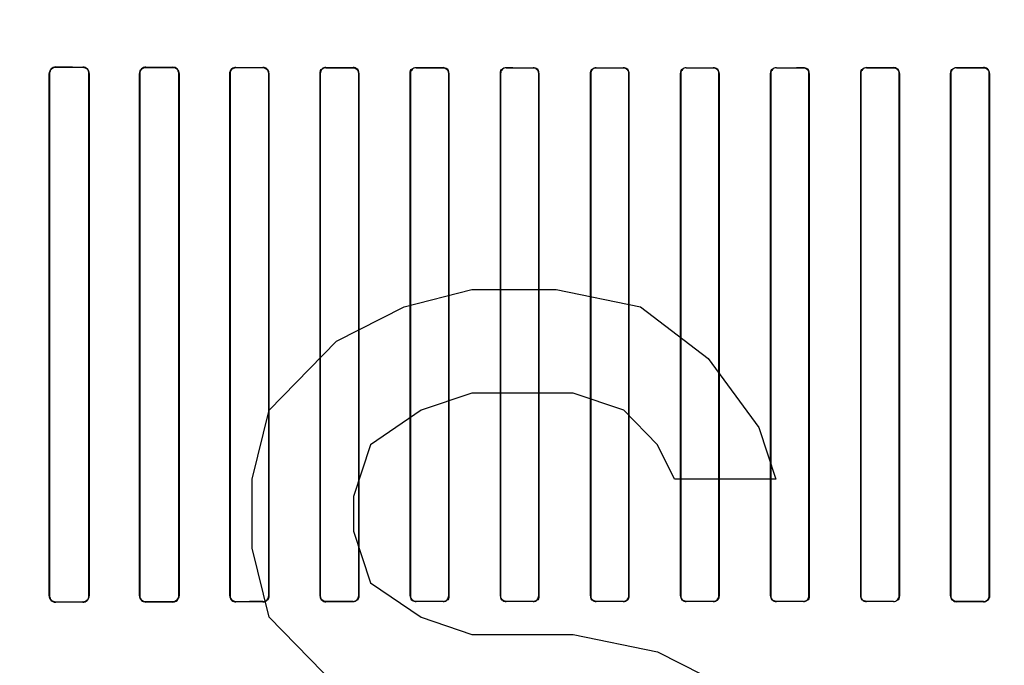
# Model space of a CAD drawing. Header units: millimetres. Extents: x 0 to 297, y 0 to 210.
# Tile 318 of 438: x 240.374 to 240.702, y 157.244 to 157.459. Entities that reach past the tile are written whole.
import ezdxf

# ---------------------------------------------------------------- set-up
doc = ezdxf.new("R2010")
doc.units = ezdxf.units.MM
doc.header["$LTSCALE"] = 16.335
doc.layers.get('0').update_dxf_attribs({"linetype": 'CONTINUOUS'})
for name, color, linetype in [('AXES_REF', 7, 'CONTINUOUS'), ('INTFCLR_1', 7, 'CONTINUOUS'), ('INTFCLR_72935', 7, 'CONTINUOUS')]:
    doc.layers.add(name, color=color, linetype=linetype)

msp = doc.modelspace()

# ---------------------------------------------------------------- linework, layer by layer
at = {"color": 7, "linetype": 'Continuous'}
for p, q in [((240.50229, 157.36323), (240.52479, 157.36898)), ((240.52479, 157.36898), (240.55291, 157.36898)), ((240.55291, 157.36898), (240.58104, 157.36323)), ((240.47979, 157.35174), (240.50229, 157.36323)), ((240.58104, 157.36323), (240.60354, 157.346)), ((240.45729, 157.32877), (240.47979, 157.35174)), ((240.60354, 157.346), (240.62041, 157.32302)), ((240.52479, 157.33451), (240.50791, 157.32877)), ((240.55854, 157.33451), (240.52479, 157.33451)), ((240.57541, 157.32877), (240.55854, 157.33451)), ((240.45166, 157.30579), (240.45729, 157.32877)), ((240.50791, 157.32877), (240.49104, 157.31728)), ((240.58666, 157.31728), (240.57541, 157.32877)), ((240.62041, 157.32302), (240.62604, 157.30579)), ((240.49104, 157.31728), (240.48541, 157.30004)), ((240.59229, 157.30579), (240.58666, 157.31728)), ((240.45166, 157.28281), (240.45166, 157.30579)), ((240.62604, 157.30579), (240.59229, 157.30579)), ((240.48541, 157.30004), (240.48541, 157.28855)), ((240.48541, 157.28855), (240.49104, 157.27132)), ((240.45729, 157.25983), (240.45166, 157.28281)), ((240.49104, 157.27132), (240.50791, 157.25983)), ((240.47979, 157.23685), (240.45729, 157.25983)), ((240.50791, 157.25983), (240.52479, 157.25408)), ((240.52479, 157.25408), (240.55854, 157.25408)), ((240.55854, 157.25408), (240.58666, 157.24834)), ((240.58666, 157.24834), (240.60916, 157.23685))]:
    msp.add_line(p, q, dxfattribs=at)
for radius in [5.8175, 5.817, 5.77975]:
    msp.add_circle((241.49791, 154.83398), radius, dxfattribs=at)
msp.add_arc((241.49791, 154.83398), 5.76, 278.277129, 261.722871, dxfattribs=at)
at = {"layer": 'AXES_REF', "color": 9, "linetype": 'Continuous'}
msp.add_circle((241.49791, 154.83398), 3.55715, dxfattribs=at)
at = {"layer": 'AXES_REF', "color": 7, "linetype": 'Continuous'}
msp.add_arc((241.49791, 154.83398), 5.892, 113.082666, 66.917334, dxfattribs=at)
at = {"layer": 'AXES_REF', "color": 9, "linetype": 'Continuous'}
msp.add_arc((241.49791, 154.83398), 5.30671, 94.41181, 85.58819, dxfattribs=at)
at = {"layer": 'INTFCLR_1', "color": 9, "linetype": 'Continuous'}
for p, q in [((240.38624, 157.44305), (240.38624, 157.44313)), ((240.39524, 157.4431), (240.39524, 157.44303)), ((240.41624, 157.44298), (240.41624, 157.44305)), ((240.42524, 157.44303), (240.42524, 157.44296)), ((240.44624, 157.44292), (240.44624, 157.44299)), ((240.45524, 157.44298), (240.45524, 157.44291)), ((240.47624, 157.44288), (240.47624, 157.44295)), ((240.48524, 157.44294), (240.48524, 157.44287)), ((240.50624, 157.44285), (240.50624, 157.44291)), ((240.51524, 157.44291), (240.51524, 157.44284)), ((240.53624, 157.44283), (240.53624, 157.44289)), ((240.54524, 157.44289), (240.54524, 157.44282)), ((240.56624, 157.44282), (240.56624, 157.44288)), ((240.57524, 157.44288), (240.57524, 157.44282)), ((240.59624, 157.44282), (240.59624, 157.44288)), ((240.60524, 157.44288), (240.60524, 157.44282)), ((240.62624, 157.44282), (240.62624, 157.44289)), ((240.63524, 157.44289), (240.63524, 157.44283)), ((240.65624, 157.44284), (240.65624, 157.44291)), ((240.66524, 157.44291), (240.66524, 157.44285)), ((240.68624, 157.44287), (240.68624, 157.44294)), ((240.69524, 157.44295), (240.69524, 157.44288)), ((240.38408, 157.44097), (240.38416, 157.44097)), ((240.39729, 157.44097), (240.39737, 157.44097)), ((240.41416, 157.44097), (240.41423, 157.44097)), ((240.42723, 157.44097), (240.4273, 157.44097)), ((240.44422, 157.44097), (240.44429, 157.44097)), ((240.45718, 157.44097), (240.45725, 157.44097)), ((240.47426, 157.44097), (240.47433, 157.44097)), ((240.48714, 157.44097), (240.48721, 157.44097)), ((240.5043, 157.44097), (240.50436, 157.44097)), ((240.51711, 157.44097), (240.51718, 157.44097)), ((240.53432, 157.44097), (240.53438, 157.44097)), ((240.5471, 157.44097), (240.54716, 157.44097)), ((240.56433, 157.44097), (240.5644, 157.44097)), ((240.57709, 157.44097), (240.57715, 157.44097)), ((240.59434, 157.44097), (240.5944, 157.44097)), ((240.60709, 157.44097), (240.60715, 157.44097)), ((240.62433, 157.44097), (240.62439, 157.44097)), ((240.6371, 157.44097), (240.63717, 157.44097)), ((240.65431, 157.44097), (240.65437, 157.44097)), ((240.66712, 157.44097), (240.66719, 157.44097)), ((240.68428, 157.44097), (240.68435, 157.44097)), ((240.69716, 157.44097), (240.69722, 157.44097)), ((240.38416, 157.26697), (240.38408, 157.26697)), ((240.38624, 157.26481), (240.38624, 157.26489)), ((240.39524, 157.26491), (240.39524, 157.26484)), ((240.39737, 157.26697), (240.39729, 157.26697)), ((240.41423, 157.26697), (240.41416, 157.26697)), ((240.41624, 157.26489), (240.41624, 157.26496)), ((240.42524, 157.26498), (240.42524, 157.26491)), ((240.4273, 157.26697), (240.42723, 157.26697)), ((240.44429, 157.26697), (240.44422, 157.26697)), ((240.44624, 157.26495), (240.44624, 157.26502)), ((240.45524, 157.26503), (240.45524, 157.26496)), ((240.45725, 157.26697), (240.45718, 157.26697)), ((240.47433, 157.26697), (240.47426, 157.26697)), ((240.47624, 157.26499), (240.47624, 157.26506)), ((240.48524, 157.26507), (240.48524, 157.265)), ((240.48721, 157.26697), (240.48714, 157.26697)), ((240.50436, 157.26697), (240.5043, 157.26697)), ((240.50624, 157.26503), (240.50624, 157.26509)), ((240.51524, 157.2651), (240.51524, 157.26503)), ((240.51718, 157.26697), (240.51711, 157.26697)), ((240.53438, 157.26697), (240.53432, 157.26697)), ((240.53624, 157.26505), (240.53624, 157.26511)), ((240.54524, 157.26512), (240.54524, 157.26505)), ((240.54716, 157.26697), (240.5471, 157.26697)), ((240.5644, 157.26697), (240.56433, 157.26697)), ((240.56624, 157.26506), (240.56624, 157.26512)), ((240.57524, 157.26512), (240.57524, 157.26506)), ((240.57715, 157.26697), (240.57709, 157.26697)), ((240.5944, 157.26697), (240.59434, 157.26697)), ((240.59624, 157.26506), (240.59624, 157.26512)), ((240.60524, 157.26512), (240.60524, 157.26506)), ((240.60715, 157.26697), (240.60709, 157.26697)), ((240.62439, 157.26697), (240.62433, 157.26697)), ((240.62624, 157.26505), (240.62624, 157.26512)), ((240.63524, 157.26511), (240.63524, 157.26505)), ((240.63717, 157.26697), (240.6371, 157.26697)), ((240.65437, 157.26697), (240.65431, 157.26697)), ((240.65624, 157.26503), (240.65624, 157.2651)), ((240.66524, 157.26509), (240.66524, 157.26503)), ((240.66719, 157.26697), (240.66712, 157.26697)), ((240.68435, 157.26697), (240.68428, 157.26697)), ((240.68624, 157.265), (240.68624, 157.26507)), ((240.69524, 157.26506), (240.69524, 157.26499)), ((240.69722, 157.26697), (240.69716, 157.26697))]:
    msp.add_line(p, q, dxfattribs=at)
at = {"layer": 'INTFCLR_1', "color": 6, "linetype": 'Continuous'}
for p, q in [((240.38408, 157.44097), (240.38408, 157.26697)), ((240.38416, 157.44097), (240.38416, 157.26697)), ((240.39729, 157.26697), (240.39729, 157.44097)), ((240.39737, 157.26697), (240.39737, 157.44097)), ((240.41416, 157.44097), (240.41416, 157.26697)), ((240.41423, 157.44097), (240.41423, 157.26697)), ((240.42723, 157.26697), (240.42723, 157.44097)), ((240.4273, 157.26697), (240.4273, 157.44097)), ((240.44422, 157.44097), (240.44422, 157.26697)), ((240.44429, 157.44097), (240.44429, 157.26697)), ((240.45718, 157.26697), (240.45718, 157.44097)), ((240.45725, 157.26697), (240.45725, 157.44097)), ((240.47426, 157.44097), (240.47426, 157.26697)), ((240.47433, 157.44097), (240.47433, 157.26697)), ((240.48714, 157.26697), (240.48714, 157.44097)), ((240.48721, 157.26697), (240.48721, 157.44097)), ((240.5043, 157.44097), (240.5043, 157.26697)), ((240.50436, 157.44097), (240.50436, 157.26697)), ((240.51711, 157.26697), (240.51711, 157.44097)), ((240.51718, 157.26697), (240.51718, 157.44097)), ((240.53432, 157.44097), (240.53432, 157.26697)), ((240.53438, 157.44097), (240.53438, 157.26697)), ((240.5471, 157.26697), (240.5471, 157.44097)), ((240.54716, 157.26697), (240.54716, 157.44097)), ((240.56433, 157.44097), (240.56433, 157.26697)), ((240.5644, 157.44097), (240.5644, 157.26697)), ((240.57709, 157.26697), (240.57709, 157.44097)), ((240.57715, 157.26697), (240.57715, 157.44097)), ((240.59434, 157.44097), (240.59434, 157.26697)), ((240.5944, 157.44097), (240.5944, 157.26697)), ((240.60709, 157.26697), (240.60709, 157.44097)), ((240.60715, 157.26697), (240.60715, 157.44097)), ((240.62433, 157.44097), (240.62433, 157.26697)), ((240.62439, 157.44097), (240.62439, 157.26697)), ((240.6371, 157.26697), (240.6371, 157.44097)), ((240.63717, 157.26697), (240.63717, 157.44097)), ((240.65431, 157.44097), (240.65431, 157.26697)), ((240.65437, 157.44097), (240.65437, 157.26697)), ((240.66712, 157.26697), (240.66712, 157.44097)), ((240.66719, 157.26697), (240.66719, 157.44097)), ((240.68428, 157.44097), (240.68428, 157.26697)), ((240.68435, 157.44097), (240.68435, 157.26697)), ((240.69716, 157.26697), (240.69716, 157.44097)), ((240.69722, 157.26697), (240.69722, 157.44097))]:
    msp.add_line(p, q, dxfattribs=at)
for centre, major_axis, start_param, end_param in [((240.58574, 157.44397), (0.31293, 0), -2.262072, -2.225293), ((240.58574, 157.44397), (0.33093, 0), -2.217858, -2.184193), ((240.58574, 157.44397), (0.31293, 0), -2.143198, -2.109347), ((240.58574, 157.44397), (0.33093, 0), -2.10853, -2.077154), ((240.58574, 157.44397), (0.31293, 0), -2.032847, -2.000965), ((240.58574, 157.44397), (0.33093, 0), -2.005937, -1.976148), ((240.58574, 157.44397), (0.31293, 0), -1.928279, -1.897747), ((240.58574, 157.44397), (0.33093, 0), -1.908037, -1.879358), ((240.58574, 157.44397), (0.31293, 0), -1.827661, -1.798036), ((240.58574, 157.44397), (0.33093, 0), -1.8134, -1.785477), ((240.58574, 157.44397), (0.31293, 0), -1.729645, -1.700582), ((240.58574, 157.44397), (0.33093, 0), -1.720938, -1.693486), ((240.58574, 157.44397), (0.31293, 0), -1.633151, -1.604356), ((240.58574, 157.44397), (0.33093, 0), -1.629755, -1.60253), ((240.58574, 157.44397), (0.31293, 0), -1.537236, -1.508442), ((240.58574, 157.44397), (0.33093, 0), -1.539062, -1.511838), ((240.58574, 157.44397), (0.31293, 0), -1.441011, -1.411947), ((240.58574, 157.44397), (0.33093, 0), -1.448107, -1.420655), ((240.58574, 157.44397), (0.31293, 0), -1.343557, -1.313932), ((240.58574, 157.44397), (0.33093, 0), -1.356116, -1.328192), ((240.58574, 157.44397), (0.31293, 0), -1.243846, -1.213314), ((240.58574, 157.44397), (0.33093, 0), -1.262235, -1.233556), ((240.58574, 157.26397), (0.33093, 0), 2.184193, 2.217858), ((240.58574, 157.26397), (0.31293, 0), 2.225293, 2.262072), ((240.58574, 157.26397), (0.33093, 0), 2.077154, 2.10853), ((240.58574, 157.26397), (0.31293, 0), 2.109347, 2.143198), ((240.58574, 157.26397), (0.33093, 0), 1.976148, 2.005937), ((240.58574, 157.26397), (0.31293, 0), 2.000965, 2.032847), ((240.58574, 157.26397), (0.33093, 0), 1.879358, 1.908037), ((240.58574, 157.26397), (0.31293, 0), 1.897747, 1.928279), ((240.58574, 157.26397), (0.33093, 0), 1.785477, 1.8134), ((240.58574, 157.26397), (0.31293, 0), 1.798036, 1.827661), ((240.58574, 157.26397), (0.33093, 0), 1.693486, 1.720938), ((240.58574, 157.26397), (0.31293, 0), 1.700582, 1.729645), ((240.58574, 157.26397), (0.33093, 0), 1.60253, 1.629755), ((240.58574, 157.26397), (0.31293, 0), 1.604356, 1.633151), ((240.58574, 157.26397), (0.33093, 0), 1.511838, 1.539062), ((240.58574, 157.26397), (0.31293, 0), 1.508442, 1.537236), ((240.58574, 157.26397), (0.33093, 0), 1.420655, 1.448107), ((240.58574, 157.26397), (0.31293, 0), 1.411947, 1.441011), ((240.58574, 157.26397), (0.33093, 0), 1.328192, 1.356116), ((240.58574, 157.26397), (0.31293, 0), 1.313932, 1.343557), ((240.58574, 157.26397), (0.33093, 0), 1.233556, 1.262235), ((240.58574, 157.26397), (0.31293, 0), 1.213314, 1.243846)]:
    msp.add_ellipse(centre, major_axis=major_axis, ratio=0.003491, start_param=start_param, end_param=end_param, dxfattribs=at)
for points, knots in [([(240.38624, 157.44313), (240.3857, 157.44313), (240.38455, 157.44268), (240.38408, 157.44153), (240.38408, 157.44097)], [0, 0, 0, 0, 0.492785, 1, 1, 1, 1]), ([(240.38624, 157.44305), (240.38573, 157.44305), (240.38462, 157.44262), (240.38416, 157.44151), (240.38416, 157.44097)], [0, 0, 0, 0, 0.486809, 1, 1, 1, 1]), ([(240.39737, 157.44097), (240.39737, 157.44142), (240.39702, 157.44253), (240.39588, 157.4431), (240.39524, 157.4431)], [0, 0, 0, 0, 0.412853, 1, 1, 1, 1]), ([(240.39729, 157.44097), (240.39729, 157.44151), (240.39683, 157.44261), (240.39575, 157.44302), (240.39524, 157.44303)], [0, 0, 0, 0, 0.518695, 1, 1, 1, 1]), ([(240.41624, 157.44305), (240.41573, 157.44305), (240.41463, 157.44264), (240.41416, 157.44152), (240.41416, 157.44097)], [0, 0, 0, 0, 0.477914, 1, 1, 1, 1]), ([(240.41624, 157.44298), (240.41576, 157.44298), (240.41469, 157.44258), (240.41423, 157.44151), (240.41423, 157.44097)], [0, 0, 0, 0, 0.47417, 1, 1, 1, 1]), ([(240.4273, 157.44097), (240.4273, 157.44152), (240.42683, 157.44262), (240.42574, 157.44303), (240.42524, 157.44303)], [0, 0, 0, 0, 0.527315, 1, 1, 1, 1]), ([(240.42723, 157.44097), (240.42723, 157.44151), (240.42677, 157.44257), (240.42572, 157.44296), (240.42524, 157.44296)], [0, 0, 0, 0, 0.53053, 1, 1, 1, 1]), ([(240.44624, 157.44299), (240.44576, 157.44299), (240.44469, 157.4426), (240.44422, 157.44152), (240.44422, 157.44097)], [0, 0, 0, 0, 0.467061, 1, 1, 1, 1]), ([(240.44624, 157.44292), (240.44573, 157.44292), (240.44468, 157.44249), (240.44429, 157.44145), (240.44429, 157.44097)], [0, 0, 0, 0, 0.51824, 1, 1, 1, 1]), ([(240.45725, 157.44097), (240.45725, 157.44152), (240.45677, 157.44259), (240.45572, 157.44298), (240.45524, 157.44298)], [0, 0, 0, 0, 0.537376, 1, 1, 1, 1]), ([(240.45718, 157.44097), (240.45718, 157.4415), (240.45672, 157.44254), (240.4557, 157.44291), (240.45524, 157.44291)], [0, 0, 0, 0, 0.539273, 1, 1, 1, 1]), ([(240.47624, 157.44295), (240.47578, 157.44295), (240.47474, 157.44257), (240.47426, 157.44152), (240.47426, 157.44097)], [0, 0, 0, 0, 0.459212, 1, 1, 1, 1]), ([(240.47624, 157.44288), (240.47574, 157.44288), (240.47473, 157.44246), (240.47433, 157.44145), (240.47433, 157.44097)], [0, 0, 0, 0, 0.511255, 1, 1, 1, 1]), ([(240.48721, 157.44097), (240.48721, 157.44152), (240.48673, 157.44257), (240.4857, 157.44293), (240.48524, 157.44294)], [0, 0, 0, 0, 0.544567, 1, 1, 1, 1]), ([(240.50624, 157.44285), (240.50576, 157.44285), (240.50476, 157.44244), (240.50436, 157.44144), (240.50436, 157.44097)], [0, 0, 0, 0, 0.506253, 1, 1, 1, 1]), ([(240.51718, 157.44097), (240.51718, 157.44146), (240.51677, 157.44249), (240.51574, 157.44291), (240.51524, 157.44291)], [0, 0, 0, 0, 0.496562, 1, 1, 1, 1]), ([(240.53624, 157.44283), (240.53577, 157.44283), (240.53478, 157.44243), (240.53438, 157.44144), (240.53438, 157.44097)], [0, 0, 0, 0, 0.502969, 1, 1, 1, 1]), ([(240.54716, 157.44097), (240.54716, 157.44146), (240.54675, 157.44248), (240.54573, 157.44289), (240.54524, 157.44289)], [0, 0, 0, 0, 0.499537, 1, 1, 1, 1]), ([(240.56433, 157.44097), (240.56433, 157.44142), (240.56469, 157.44243), (240.56572, 157.44288), (240.56624, 157.44288)], [0, 0, 0, 0, 0.459316, 1, 1, 1, 1]), ([(240.56624, 157.44282), (240.56577, 157.44282), (240.56479, 157.44242), (240.5644, 157.44144), (240.5644, 157.44097)], [0, 0, 0, 0, 0.501232, 1, 1, 1, 1]), ([(240.57715, 157.44097), (240.57715, 157.44146), (240.57674, 157.44247), (240.57573, 157.44288), (240.57524, 157.44288)], [0, 0, 0, 0, 0.500819, 1, 1, 1, 1]), ([(240.59624, 157.44282), (240.59577, 157.44282), (240.59479, 157.44242), (240.5944, 157.44144), (240.5944, 157.44097)], [0, 0, 0, 0, 0.500961, 1, 1, 1, 1]), ([(240.60715, 157.44097), (240.60715, 157.44146), (240.60675, 157.44247), (240.60573, 157.44288), (240.60524, 157.44288)], [0, 0, 0, 0, 0.500481, 1, 1, 1, 1]), ([(240.62624, 157.44282), (240.62577, 157.44282), (240.62478, 157.44243), (240.62439, 157.44144), (240.62439, 157.44097)], [0, 0, 0, 0, 0.502137, 1, 1, 1, 1]), ([(240.63717, 157.44097), (240.63717, 157.44146), (240.63676, 157.44248), (240.63574, 157.44289), (240.63524, 157.44289)], [0, 0, 0, 0, 0.498499, 1, 1, 1, 1]), ([(240.65624, 157.44284), (240.65576, 157.44284), (240.65477, 157.44244), (240.65437, 157.44144), (240.65437, 157.44097)], [0, 0, 0, 0, 0.504817, 1, 1, 1, 1]), ([(240.66719, 157.44097), (240.66719, 157.44151), (240.66672, 157.44255), (240.66569, 157.44291), (240.66524, 157.44291)], [0, 0, 0, 0, 0.547671, 1, 1, 1, 1]), ([(240.68428, 157.44097), (240.68428, 157.44152), (240.68476, 157.44257), (240.68579, 157.44293), (240.68624, 157.44294)], [0, 0, 0, 0, 0.551181, 1, 1, 1, 1]), ([(240.68624, 157.44287), (240.68575, 157.44287), (240.68474, 157.44245), (240.68435, 157.44145), (240.68435, 157.44097)], [0, 0, 0, 0, 0.509133, 1, 1, 1, 1]), ([(240.69722, 157.44097), (240.69722, 157.44152), (240.69675, 157.44257), (240.69571, 157.44295), (240.69524, 157.44295)], [0, 0, 0, 0, 0.541843, 1, 1, 1, 1]), ([(240.38408, 157.26697), (240.38408, 157.26652), (240.38442, 157.2654), (240.38559, 157.26481), (240.38624, 157.26481)], [0, 0, 0, 0, 0.405294, 1, 1, 1, 1]), ([(240.38416, 157.26697), (240.38416, 157.26643), (240.38462, 157.26532), (240.38573, 157.26489), (240.38624, 157.26489)], [0, 0, 0, 0, 0.512318, 1, 1, 1, 1]), ([(240.39524, 157.26491), (240.39575, 157.26492), (240.39683, 157.26533), (240.39729, 157.26643), (240.39729, 157.26697)], [0, 0, 0, 0, 0.481492, 1, 1, 1, 1]), ([(240.39524, 157.26484), (240.39577, 157.26484), (240.3969, 157.26528), (240.39737, 157.26641), (240.39737, 157.26697)], [0, 0, 0, 0, 0.486437, 1, 1, 1, 1]), ([(240.41416, 157.26697), (240.41416, 157.26641), (240.41463, 157.2653), (240.41573, 157.26489), (240.41624, 157.26489)], [0, 0, 0, 0, 0.521857, 1, 1, 1, 1]), ([(240.41423, 157.26697), (240.41423, 157.26643), (240.41469, 157.26536), (240.41576, 157.26496), (240.41624, 157.26496)], [0, 0, 0, 0, 0.525899, 1, 1, 1, 1]), ([(240.42524, 157.26498), (240.42577, 157.26498), (240.42683, 157.26543), (240.42723, 157.26649), (240.42723, 157.26697)], [0, 0, 0, 0, 0.523665, 1, 1, 1, 1]), ([(240.42524, 157.26491), (240.42574, 157.26491), (240.42683, 157.26532), (240.4273, 157.26642), (240.4273, 157.26697)], [0, 0, 0, 0, 0.473342, 1, 1, 1, 1]), ([(240.44422, 157.26697), (240.44422, 157.26642), (240.44469, 157.26534), (240.44576, 157.26495), (240.44624, 157.26495)], [0, 0, 0, 0, 0.533482, 1, 1, 1, 1]), ([(240.44429, 157.26697), (240.44429, 157.26644), (240.44475, 157.26539), (240.44578, 157.26502), (240.44624, 157.26502)], [0, 0, 0, 0, 0.535916, 1, 1, 1, 1]), ([(240.45524, 157.26503), (240.45575, 157.26503), (240.45678, 157.26546), (240.45718, 157.26649), (240.45718, 157.26697)], [0, 0, 0, 0, 0.515305, 1, 1, 1, 1]), ([(240.45524, 157.26496), (240.45572, 157.26496), (240.45678, 157.26535), (240.45725, 157.26642), (240.45725, 157.26697)], [0, 0, 0, 0, 0.463766, 1, 1, 1, 1]), ([(240.47426, 157.26697), (240.47426, 157.26642), (240.47474, 157.26536), (240.47578, 157.26499), (240.47624, 157.26499)], [0, 0, 0, 0, 0.541842, 1, 1, 1, 1]), ([(240.48524, 157.26507), (240.48574, 157.26507), (240.48675, 157.26549), (240.48714, 157.26649), (240.48714, 157.26697)], [0, 0, 0, 0, 0.509133, 1, 1, 1, 1]), ([(240.48721, 157.26697), (240.48721, 157.26642), (240.48673, 157.26537), (240.48569, 157.265), (240.48524, 157.265)], [0, 0, 0, 0, 0.55118, 1, 1, 1, 1]), ([(240.5043, 157.26697), (240.5043, 157.26643), (240.50477, 157.26539), (240.50579, 157.26503), (240.50624, 157.26503)], [0, 0, 0, 0, 0.547671, 1, 1, 1, 1]), ([(240.51524, 157.2651), (240.51572, 157.2651), (240.51672, 157.2655), (240.51711, 157.2665), (240.51711, 157.26697)], [0, 0, 0, 0, 0.504817, 1, 1, 1, 1]), ([(240.53432, 157.26697), (240.53432, 157.26648), (240.53473, 157.26546), (240.53575, 157.26505), (240.53624, 157.26505)], [0, 0, 0, 0, 0.498498, 1, 1, 1, 1]), ([(240.54524, 157.26512), (240.54572, 157.26512), (240.5467, 157.26551), (240.5471, 157.2665), (240.5471, 157.26697)], [0, 0, 0, 0, 0.502135, 1, 1, 1, 1]), ([(240.56433, 157.26697), (240.56433, 157.26648), (240.56474, 157.26547), (240.56576, 157.26506), (240.56624, 157.26506)], [0, 0, 0, 0, 0.500481, 1, 1, 1, 1]), ([(240.57524, 157.26512), (240.57571, 157.26512), (240.5767, 157.26552), (240.57709, 157.2665), (240.57709, 157.26697)], [0, 0, 0, 0, 0.50096, 1, 1, 1, 1]), ([(240.59434, 157.26697), (240.59434, 157.26648), (240.59474, 157.26547), (240.59576, 157.26506), (240.59624, 157.26506)], [0, 0, 0, 0, 0.500819, 1, 1, 1, 1]), ([(240.60524, 157.26512), (240.60572, 157.26512), (240.6067, 157.26552), (240.60709, 157.2665), (240.60709, 157.26697)], [0, 0, 0, 0, 0.501233, 1, 1, 1, 1]), ([(240.60715, 157.26697), (240.60715, 157.26652), (240.60679, 157.26551), (240.60577, 157.26506), (240.60524, 157.26506)], [0, 0, 0, 0, 0.459315, 1, 1, 1, 1]), ([(240.62433, 157.26697), (240.62433, 157.26648), (240.62474, 157.26546), (240.62575, 157.26505), (240.62624, 157.26505)], [0, 0, 0, 0, 0.499539, 1, 1, 1, 1]), ([(240.63524, 157.26511), (240.63572, 157.26511), (240.63671, 157.26551), (240.6371, 157.2665), (240.6371, 157.26697)], [0, 0, 0, 0, 0.502967, 1, 1, 1, 1]), ([(240.65431, 157.26697), (240.65431, 157.26648), (240.65472, 157.26545), (240.65575, 157.26503), (240.65624, 157.26503)], [0, 0, 0, 0, 0.496563, 1, 1, 1, 1]), ([(240.66524, 157.26509), (240.66573, 157.26509), (240.66673, 157.2655), (240.66712, 157.2665), (240.66712, 157.26697)], [0, 0, 0, 0, 0.506253, 1, 1, 1, 1]), ([(240.68428, 157.26697), (240.68428, 157.26642), (240.68475, 157.26537), (240.68579, 157.265), (240.68624, 157.265)], [0, 0, 0, 0, 0.544567, 1, 1, 1, 1]), ([(240.69524, 157.26506), (240.69574, 157.26506), (240.69676, 157.26548), (240.69716, 157.26649), (240.69716, 157.26697)], [0, 0, 0, 0, 0.511255, 1, 1, 1, 1]), ([(240.69524, 157.26499), (240.69571, 157.26499), (240.69675, 157.26537), (240.69722, 157.26642), (240.69722, 157.26697)], [0, 0, 0, 0, 0.459211, 1, 1, 1, 1])]:
    msp.add_open_spline(points, degree=3, knots=knots, dxfattribs=at)
for points in [[(240.48714, 157.44097), (240.48714, 157.4415), (240.487, 157.44242), (240.48646, 157.44242)], [(240.5043, 157.44097), (240.5043, 157.44152), (240.50445, 157.44247), (240.505, 157.44247)], [(240.51711, 157.44097), (240.51711, 157.4415), (240.51697, 157.44241), (240.51644, 157.44241)], [(240.53432, 157.44097), (240.53432, 157.44152), (240.53448, 157.44246), (240.53503, 157.44246)], [(240.5471, 157.44097), (240.5471, 157.4415), (240.54694, 157.44241), (240.54641, 157.44241)], [(240.57709, 157.44097), (240.57709, 157.4415), (240.57694, 157.4424), (240.57641, 157.4424)], [(240.59434, 157.44097), (240.59434, 157.44151), (240.59449, 157.44245), (240.59503, 157.44245)], [(240.60709, 157.44097), (240.60709, 157.4415), (240.60693, 157.44241), (240.6064, 157.44241)], [(240.62433, 157.44097), (240.62433, 157.44152), (240.62448, 157.44245), (240.62503, 157.44246)], [(240.6371, 157.44097), (240.6371, 157.4415), (240.63695, 157.44241), (240.63642, 157.44241)], [(240.65431, 157.44097), (240.65431, 157.44152), (240.65446, 157.44246), (240.65501, 157.44246)], [(240.66712, 157.44097), (240.66712, 157.4415), (240.66698, 157.44242), (240.66644, 157.44242)], [(240.69716, 157.44097), (240.69716, 157.4415), (240.69702, 157.44241), (240.69649, 157.44241)], [(240.47433, 157.26697), (240.47433, 157.26644), (240.47446, 157.26552), (240.47499, 157.26553)], [(240.50436, 157.26697), (240.50436, 157.26644), (240.50451, 157.26552), (240.50504, 157.26552)], [(240.51718, 157.26697), (240.51718, 157.26642), (240.51703, 157.26548), (240.51648, 157.26548)], [(240.53438, 157.26697), (240.53438, 157.26644), (240.53454, 157.26553), (240.53507, 157.26553)], [(240.54716, 157.26697), (240.54716, 157.26642), (240.547, 157.26548), (240.54645, 157.26548)], [(240.5644, 157.26697), (240.5644, 157.26644), (240.56455, 157.26553), (240.56508, 157.26553)], [(240.57715, 157.26697), (240.57715, 157.26643), (240.577, 157.26549), (240.57645, 157.26549)], [(240.5944, 157.26697), (240.5944, 157.26644), (240.59455, 157.26554), (240.59507, 157.26554)], [(240.62439, 157.26697), (240.62439, 157.26644), (240.62454, 157.26553), (240.62507, 157.26553)], [(240.63717, 157.26697), (240.63717, 157.26642), (240.63701, 157.26548), (240.63646, 157.26548)], [(240.65437, 157.26697), (240.65437, 157.26644), (240.65452, 157.26553), (240.65505, 157.26553)], [(240.66719, 157.26697), (240.66719, 157.26642), (240.66704, 157.26547), (240.66649, 157.26547)], [(240.68435, 157.26697), (240.68435, 157.26644), (240.68449, 157.26552), (240.68502, 157.26552)]]:
    msp.add_open_spline(points, degree=3, dxfattribs=at)
at = {"layer": 'INTFCLR_72935', "color": 9, "linetype": 'Continuous'}
for p, q in [((240.38624, 157.44313), (240.38624, 157.44305)), ((240.39524, 157.44303), (240.39524, 157.4431)), ((240.41624, 157.44305), (240.41624, 157.44298)), ((240.42524, 157.44296), (240.42524, 157.44303)), ((240.44624, 157.44299), (240.44624, 157.44292)), ((240.45524, 157.44291), (240.45524, 157.44298)), ((240.47624, 157.44295), (240.47624, 157.44288)), ((240.48524, 157.44287), (240.48524, 157.44294)), ((240.50624, 157.44291), (240.50624, 157.44285)), ((240.51524, 157.44284), (240.51524, 157.44291)), ((240.53624, 157.44289), (240.53624, 157.44283)), ((240.54524, 157.44282), (240.54524, 157.44289)), ((240.56624, 157.44288), (240.56624, 157.44282)), ((240.57524, 157.44282), (240.57524, 157.44288)), ((240.59624, 157.44288), (240.59624, 157.44282)), ((240.60524, 157.44282), (240.60524, 157.44288)), ((240.62624, 157.44289), (240.62624, 157.44282)), ((240.63524, 157.44283), (240.63524, 157.44289)), ((240.65624, 157.44291), (240.65624, 157.44284)), ((240.66524, 157.44285), (240.66524, 157.44291)), ((240.68624, 157.44294), (240.68624, 157.44287)), ((240.69524, 157.44288), (240.69524, 157.44295)), ((240.38416, 157.44097), (240.38408, 157.44097)), ((240.39737, 157.44097), (240.39729, 157.44097)), ((240.41423, 157.44097), (240.41416, 157.44097)), ((240.4273, 157.44097), (240.42723, 157.44097)), ((240.44429, 157.44097), (240.44422, 157.44097)), ((240.45725, 157.44097), (240.45718, 157.44097)), ((240.47433, 157.44097), (240.47426, 157.44097)), ((240.48721, 157.44097), (240.48714, 157.44097)), ((240.50436, 157.44097), (240.5043, 157.44097)), ((240.51718, 157.44097), (240.51711, 157.44097)), ((240.53438, 157.44097), (240.53432, 157.44097)), ((240.54716, 157.44097), (240.5471, 157.44097)), ((240.5644, 157.44097), (240.56433, 157.44097)), ((240.57715, 157.44097), (240.57709, 157.44097)), ((240.5944, 157.44097), (240.59434, 157.44097)), ((240.60715, 157.44097), (240.60709, 157.44097)), ((240.62439, 157.44097), (240.62433, 157.44097)), ((240.63717, 157.44097), (240.6371, 157.44097)), ((240.65437, 157.44097), (240.65431, 157.44097)), ((240.66719, 157.44097), (240.66712, 157.44097)), ((240.68435, 157.44097), (240.68428, 157.44097)), ((240.69722, 157.44097), (240.69716, 157.44097)), ((240.38408, 157.26697), (240.38416, 157.26697)), ((240.38624, 157.26489), (240.38624, 157.26481)), ((240.39524, 157.26484), (240.39524, 157.26491)), ((240.39729, 157.26697), (240.39737, 157.26697)), ((240.41416, 157.26697), (240.41423, 157.26697)), ((240.41624, 157.26496), (240.41624, 157.26489)), ((240.42524, 157.26491), (240.42524, 157.26498)), ((240.42723, 157.26697), (240.4273, 157.26697)), ((240.44422, 157.26697), (240.44429, 157.26697)), ((240.44624, 157.26502), (240.44624, 157.26495)), ((240.45524, 157.26496), (240.45524, 157.26503)), ((240.45718, 157.26697), (240.45725, 157.26697)), ((240.47426, 157.26697), (240.47433, 157.26697)), ((240.47624, 157.26506), (240.47624, 157.26499)), ((240.48524, 157.265), (240.48524, 157.26507)), ((240.48714, 157.26697), (240.48721, 157.26697)), ((240.5043, 157.26697), (240.50436, 157.26697)), ((240.50624, 157.26509), (240.50624, 157.26503)), ((240.51524, 157.26503), (240.51524, 157.2651)), ((240.51711, 157.26697), (240.51718, 157.26697)), ((240.53432, 157.26697), (240.53438, 157.26697)), ((240.53624, 157.26511), (240.53624, 157.26505)), ((240.54524, 157.26505), (240.54524, 157.26512)), ((240.5471, 157.26697), (240.54716, 157.26697)), ((240.56433, 157.26697), (240.5644, 157.26697)), ((240.56624, 157.26512), (240.56624, 157.26506)), ((240.57524, 157.26506), (240.57524, 157.26512)), ((240.57709, 157.26697), (240.57715, 157.26697)), ((240.59434, 157.26697), (240.5944, 157.26697)), ((240.59624, 157.26512), (240.59624, 157.26506)), ((240.60524, 157.26506), (240.60524, 157.26512)), ((240.60709, 157.26697), (240.60715, 157.26697)), ((240.62433, 157.26697), (240.62439, 157.26697)), ((240.62624, 157.26512), (240.62624, 157.26505)), ((240.63524, 157.26505), (240.63524, 157.26511)), ((240.6371, 157.26697), (240.63717, 157.26697)), ((240.65431, 157.26697), (240.65437, 157.26697)), ((240.65624, 157.2651), (240.65624, 157.26503)), ((240.66524, 157.26503), (240.66524, 157.26509)), ((240.66712, 157.26697), (240.66719, 157.26697)), ((240.68428, 157.26697), (240.68435, 157.26697)), ((240.68624, 157.26507), (240.68624, 157.265)), ((240.69524, 157.26499), (240.69524, 157.26506)), ((240.69716, 157.26697), (240.69722, 157.26697))]:
    msp.add_line(p, q, dxfattribs=at)
at = {"layer": 'INTFCLR_72935', "color": 6, "linetype": 'Continuous'}
for p, q in [((240.38408, 157.26697), (240.38408, 157.44097)), ((240.38416, 157.26697), (240.38416, 157.44097)), ((240.39729, 157.44097), (240.39729, 157.26697)), ((240.39737, 157.44097), (240.39737, 157.26697)), ((240.41416, 157.26697), (240.41416, 157.44097)), ((240.41423, 157.26697), (240.41423, 157.44097)), ((240.42723, 157.44097), (240.42723, 157.26697)), ((240.4273, 157.44097), (240.4273, 157.26697)), ((240.44422, 157.26697), (240.44422, 157.44097)), ((240.44429, 157.26697), (240.44429, 157.44097)), ((240.45718, 157.44097), (240.45718, 157.26697)), ((240.45725, 157.44097), (240.45725, 157.26697)), ((240.47426, 157.26697), (240.47426, 157.44097)), ((240.47433, 157.26697), (240.47433, 157.44097)), ((240.48714, 157.44097), (240.48714, 157.26697)), ((240.48721, 157.44097), (240.48721, 157.26697)), ((240.5043, 157.26697), (240.5043, 157.44097)), ((240.50436, 157.26697), (240.50436, 157.44097)), ((240.51711, 157.44097), (240.51711, 157.26697)), ((240.51718, 157.44097), (240.51718, 157.26697)), ((240.53432, 157.26697), (240.53432, 157.44097)), ((240.53438, 157.26697), (240.53438, 157.44097)), ((240.5471, 157.44097), (240.5471, 157.26697)), ((240.54716, 157.44097), (240.54716, 157.26697)), ((240.56433, 157.26697), (240.56433, 157.44097)), ((240.5644, 157.26697), (240.5644, 157.44097)), ((240.57709, 157.44097), (240.57709, 157.26697)), ((240.57715, 157.44097), (240.57715, 157.26697)), ((240.59434, 157.26697), (240.59434, 157.44097)), ((240.5944, 157.26697), (240.5944, 157.44097)), ((240.60709, 157.44097), (240.60709, 157.26697)), ((240.60715, 157.44097), (240.60715, 157.26697)), ((240.62433, 157.26697), (240.62433, 157.44097)), ((240.62439, 157.26697), (240.62439, 157.44097)), ((240.6371, 157.44097), (240.6371, 157.26697)), ((240.63717, 157.44097), (240.63717, 157.26697)), ((240.65431, 157.26697), (240.65431, 157.44097)), ((240.65437, 157.26697), (240.65437, 157.44097)), ((240.66712, 157.44097), (240.66712, 157.26697)), ((240.66719, 157.44097), (240.66719, 157.26697)), ((240.68428, 157.26697), (240.68428, 157.44097)), ((240.68435, 157.26697), (240.68435, 157.44097)), ((240.69716, 157.44097), (240.69716, 157.26697)), ((240.69722, 157.44097), (240.69722, 157.26697))]:
    msp.add_line(p, q, dxfattribs=at)
for centre, major_axis, start_param, end_param in [((240.58574, 157.44397), (0.31293, 0), -2.262072, -2.225293), ((240.58574, 157.44397), (0.33093, 0), -2.217858, -2.184193), ((240.58574, 157.44397), (0.31293, 0), -2.143198, -2.109347), ((240.58574, 157.44397), (0.33093, 0), -2.10853, -2.077154), ((240.58574, 157.44397), (0.31293, 0), -2.032847, -2.000965), ((240.58574, 157.44397), (0.33093, 0), -2.005937, -1.976148), ((240.58574, 157.44397), (0.31293, 0), -1.928279, -1.897747), ((240.58574, 157.44397), (0.33093, 0), -1.908037, -1.879358), ((240.58574, 157.44397), (0.31293, 0), -1.827661, -1.798036), ((240.58574, 157.44397), (0.33093, 0), -1.8134, -1.785477), ((240.58574, 157.44397), (0.31293, 0), -1.729645, -1.700582), ((240.58574, 157.44397), (0.33093, 0), -1.720938, -1.693486), ((240.58574, 157.44397), (0.31293, 0), -1.633151, -1.604356), ((240.58574, 157.44397), (0.33093, 0), -1.629755, -1.60253), ((240.58574, 157.44397), (0.31293, 0), -1.537236, -1.508442), ((240.58574, 157.44397), (0.33093, 0), -1.539062, -1.511838), ((240.58574, 157.44397), (0.31293, 0), -1.441011, -1.411947), ((240.58574, 157.44397), (0.33093, 0), -1.448107, -1.420655), ((240.58574, 157.44397), (0.31293, 0), -1.343557, -1.313932), ((240.58574, 157.44397), (0.33093, 0), -1.356116, -1.328192), ((240.58574, 157.44397), (0.31293, 0), -1.243846, -1.213314), ((240.58574, 157.44397), (0.33093, 0), -1.262235, -1.233556), ((240.58574, 157.26397), (0.33093, 0), 2.184193, 2.217858), ((240.58574, 157.26397), (0.31293, 0), 2.225293, 2.262072), ((240.58574, 157.26397), (0.33093, 0), 2.077154, 2.10853), ((240.58574, 157.26397), (0.31293, 0), 2.109347, 2.143198), ((240.58574, 157.26397), (0.33093, 0), 1.976148, 2.005937), ((240.58574, 157.26397), (0.31293, 0), 2.000965, 2.032847), ((240.58574, 157.26397), (0.33093, 0), 1.879358, 1.908037), ((240.58574, 157.26397), (0.31293, 0), 1.897747, 1.928279), ((240.58574, 157.26397), (0.33093, 0), 1.785477, 1.8134), ((240.58574, 157.26397), (0.31293, 0), 1.798036, 1.827661), ((240.58574, 157.26397), (0.33093, 0), 1.693486, 1.720938), ((240.58574, 157.26397), (0.31293, 0), 1.700582, 1.729645), ((240.58574, 157.26397), (0.33093, 0), 1.60253, 1.629755), ((240.58574, 157.26397), (0.31293, 0), 1.604356, 1.633151), ((240.58574, 157.26397), (0.33093, 0), 1.511838, 1.539062), ((240.58574, 157.26397), (0.31293, 0), 1.508442, 1.537236), ((240.58574, 157.26397), (0.33093, 0), 1.420655, 1.448107), ((240.58574, 157.26397), (0.31293, 0), 1.411947, 1.441011), ((240.58574, 157.26397), (0.33093, 0), 1.328192, 1.356116), ((240.58574, 157.26397), (0.31293, 0), 1.313932, 1.343557), ((240.58574, 157.26397), (0.33093, 0), 1.233556, 1.262235), ((240.58574, 157.26397), (0.31293, 0), 1.213314, 1.243846)]:
    msp.add_ellipse(centre, major_axis=major_axis, ratio=0.003491, start_param=start_param, end_param=end_param, dxfattribs=at)
for points, knots in [([(240.38624, 157.44313), (240.38569, 157.44313), (240.38454, 157.44267), (240.38408, 157.44152), (240.38408, 157.44097)], [0, 0, 0, 0, 0.499305, 1, 1, 1, 1]), ([(240.38416, 157.44097), (240.38416, 157.44152), (240.38463, 157.44263), (240.38573, 157.44305), (240.38624, 157.44305)], [0, 0, 0, 0, 0.51765, 1, 1, 1, 1]), ([(240.39737, 157.44097), (240.39737, 157.44153), (240.3969, 157.44267), (240.39577, 157.4431), (240.39524, 157.4431)], [0, 0, 0, 0, 0.516983, 1, 1, 1, 1]), ([(240.39524, 157.44303), (240.39576, 157.44302), (240.39684, 157.4426), (240.39729, 157.44151), (240.39729, 157.44097)], [0, 0, 0, 0, 0.488803, 1, 1, 1, 1]), ([(240.41624, 157.44305), (240.41573, 157.44305), (240.41462, 157.44263), (240.41416, 157.44152), (240.41416, 157.44097)], [0, 0, 0, 0, 0.486225, 1, 1, 1, 1]), ([(240.41423, 157.44097), (240.41423, 157.44152), (240.4147, 157.44259), (240.41576, 157.44298), (240.41624, 157.44298)], [0, 0, 0, 0, 0.532615, 1, 1, 1, 1]), ([(240.4273, 157.44097), (240.4273, 157.44153), (240.42682, 157.44263), (240.42574, 157.44303), (240.42524, 157.44303)], [0, 0, 0, 0, 0.531503, 1, 1, 1, 1]), ([(240.42524, 157.44296), (240.42578, 157.44296), (240.42684, 157.4425), (240.42723, 157.44145), (240.42723, 157.44097)], [0, 0, 0, 0, 0.529302, 1, 1, 1, 1]), ([(240.44422, 157.44097), (240.44422, 157.44152), (240.44469, 157.4426), (240.44576, 157.44299), (240.44624, 157.44299)], [0, 0, 0, 0, 0.533482, 1, 1, 1, 1]), ([(240.44429, 157.44097), (240.44429, 157.44151), (240.44476, 157.44256), (240.44579, 157.44292), (240.44624, 157.44292)], [0, 0, 0, 0, 0.543266, 1, 1, 1, 1]), ([(240.45725, 157.44097), (240.45725, 157.44152), (240.45677, 157.4426), (240.45571, 157.44298), (240.45524, 157.44298)], [0, 0, 0, 0, 0.542611, 1, 1, 1, 1]), ([(240.45524, 157.44291), (240.45576, 157.44291), (240.45679, 157.44247), (240.45718, 157.44144), (240.45718, 157.44097)], [0, 0, 0, 0, 0.520593, 1, 1, 1, 1]), ([(240.47426, 157.44097), (240.47426, 157.44152), (240.47474, 157.44257), (240.47578, 157.44295), (240.47624, 157.44295)], [0, 0, 0, 0, 0.541843, 1, 1, 1, 1]), ([(240.48524, 157.44287), (240.48574, 157.44287), (240.48675, 157.44245), (240.48714, 157.44144), (240.48714, 157.44097)], [0, 0, 0, 0, 0.512924, 1, 1, 1, 1]), ([(240.51524, 157.44284), (240.51573, 157.44284), (240.51672, 157.44243), (240.51711, 157.44144), (240.51711, 157.44097)], [0, 0, 0, 0, 0.508383, 1, 1, 1, 1]), ([(240.53624, 157.44289), (240.53574, 157.44289), (240.53472, 157.44247), (240.53432, 157.44145), (240.53432, 157.44097)], [0, 0, 0, 0, 0.509349, 1, 1, 1, 1]), ([(240.54524, 157.44282), (240.54573, 157.44282), (240.54671, 157.44242), (240.5471, 157.44143), (240.5471, 157.44097)], [0, 0, 0, 0, 0.510179, 1, 1, 1, 1]), ([(240.56624, 157.44288), (240.56574, 157.44288), (240.56473, 157.44246), (240.56433, 157.44145), (240.56433, 157.44097)], [0, 0, 0, 0, 0.511746, 1, 1, 1, 1]), ([(240.57524, 157.44282), (240.57572, 157.44282), (240.5767, 157.44241), (240.57709, 157.44143), (240.57709, 157.44097)], [0, 0, 0, 0, 0.506381, 1, 1, 1, 1]), ([(240.59624, 157.44288), (240.59575, 157.44288), (240.59474, 157.44246), (240.59434, 157.44145), (240.59434, 157.44097)], [0, 0, 0, 0, 0.506297, 1, 1, 1, 1]), ([(240.60524, 157.44282), (240.60573, 157.44282), (240.60671, 157.44241), (240.60709, 157.44143), (240.60709, 157.44097)], [0, 0, 0, 0, 0.511587, 1, 1, 1, 1]), ([(240.62624, 157.44289), (240.62574, 157.44289), (240.62472, 157.44247), (240.62433, 157.44145), (240.62433, 157.44097)], [0, 0, 0, 0, 0.510275, 1, 1, 1, 1]), ([(240.63524, 157.44283), (240.63573, 157.44283), (240.63672, 157.44242), (240.6371, 157.44144), (240.6371, 157.44097)], [0, 0, 0, 0, 0.509046, 1, 1, 1, 1]), ([(240.65624, 157.44291), (240.65574, 157.44291), (240.65471, 157.44248), (240.65431, 157.44145), (240.65431, 157.44097)], [0, 0, 0, 0, 0.508852, 1, 1, 1, 1]), ([(240.66524, 157.44285), (240.66573, 157.44285), (240.66674, 157.44243), (240.66712, 157.44144), (240.66712, 157.44097)], [0, 0, 0, 0, 0.512263, 1, 1, 1, 1]), ([(240.68428, 157.44097), (240.68428, 157.44152), (240.68475, 157.44257), (240.68579, 157.44293), (240.68624, 157.44294)], [0, 0, 0, 0, 0.544567, 1, 1, 1, 1]), ([(240.69722, 157.44097), (240.69722, 157.44152), (240.69674, 157.44258), (240.6957, 157.44295), (240.69524, 157.44295)], [0, 0, 0, 0, 0.549585, 1, 1, 1, 1]), ([(240.69524, 157.44288), (240.69575, 157.44288), (240.69677, 157.44245), (240.69716, 157.44144), (240.69716, 157.44097)], [0, 0, 0, 0, 0.516943, 1, 1, 1, 1]), ([(240.38408, 157.26697), (240.38408, 157.26641), (240.38455, 157.26525), (240.3857, 157.26481), (240.38624, 157.26481)], [0, 0, 0, 0, 0.510846, 1, 1, 1, 1]), ([(240.38624, 157.26489), (240.38572, 157.26489), (240.38461, 157.26533), (240.38416, 157.26643), (240.38416, 157.26697)], [0, 0, 0, 0, 0.494361, 1, 1, 1, 1]), ([(240.39729, 157.26697), (240.39729, 157.26642), (240.39683, 157.26533), (240.39574, 157.26492), (240.39524, 157.26491)], [0, 0, 0, 0, 0.522602, 1, 1, 1, 1]), ([(240.39524, 157.26484), (240.39578, 157.26484), (240.39691, 157.26529), (240.39737, 157.26642), (240.39737, 157.26697)], [0, 0, 0, 0, 0.493578, 1, 1, 1, 1]), ([(240.41416, 157.26697), (240.41416, 157.26641), (240.41464, 157.26529), (240.41574, 157.26489), (240.41624, 157.26489)], [0, 0, 0, 0, 0.528383, 1, 1, 1, 1]), ([(240.41624, 157.26496), (240.41576, 157.26496), (240.41469, 157.26536), (240.41423, 157.26643), (240.41423, 157.26697)], [0, 0, 0, 0, 0.47417, 1, 1, 1, 1]), ([(240.42723, 157.26697), (240.42723, 157.26643), (240.42676, 157.26537), (240.42571, 157.26498), (240.42524, 157.26498)], [0, 0, 0, 0, 0.535113, 1, 1, 1, 1]), ([(240.42524, 157.26491), (240.42575, 157.26491), (240.42684, 157.26532), (240.4273, 157.26642), (240.4273, 157.26697)], [0, 0, 0, 0, 0.479796, 1, 1, 1, 1]), ([(240.44422, 157.26697), (240.44422, 157.26641), (240.4447, 157.26533), (240.44577, 157.26495), (240.44624, 157.26495)], [0, 0, 0, 0, 0.540749, 1, 1, 1, 1]), ([(240.44624, 157.26502), (240.44572, 157.26502), (240.44468, 157.26546), (240.44429, 157.2665), (240.44429, 157.26697)], [0, 0, 0, 0, 0.524781, 1, 1, 1, 1]), ([(240.45725, 157.26697), (240.45725, 157.26642), (240.45677, 157.26535), (240.45572, 157.26496), (240.45524, 157.26496)], [0, 0, 0, 0, 0.537377, 1, 1, 1, 1]), ([(240.47426, 157.26697), (240.47426, 157.26642), (240.47475, 157.26536), (240.47579, 157.26499), (240.47624, 157.26499)], [0, 0, 0, 0, 0.549585, 1, 1, 1, 1]), ([(240.47624, 157.26506), (240.47574, 157.26506), (240.47472, 157.26549), (240.47433, 157.2665), (240.47433, 157.26697)], [0, 0, 0, 0, 0.516943, 1, 1, 1, 1]), ([(240.48721, 157.26697), (240.48721, 157.26642), (240.48673, 157.26537), (240.4857, 157.265), (240.48524, 157.265)], [0, 0, 0, 0, 0.544567, 1, 1, 1, 1]), ([(240.50624, 157.26509), (240.50575, 157.26509), (240.50475, 157.2655), (240.50436, 157.2665), (240.50436, 157.26697)], [0, 0, 0, 0, 0.512262, 1, 1, 1, 1]), ([(240.51524, 157.26503), (240.51575, 157.26503), (240.51678, 157.26546), (240.51718, 157.26648), (240.51718, 157.26697)], [0, 0, 0, 0, 0.508852, 1, 1, 1, 1]), ([(240.53624, 157.26511), (240.53576, 157.26511), (240.53477, 157.26552), (240.53438, 157.2665), (240.53438, 157.26697)], [0, 0, 0, 0, 0.509046, 1, 1, 1, 1]), ([(240.54524, 157.26505), (240.54574, 157.26505), (240.54676, 157.26547), (240.54716, 157.26649), (240.54716, 157.26697)], [0, 0, 0, 0, 0.510275, 1, 1, 1, 1]), ([(240.56624, 157.26512), (240.56576, 157.26512), (240.56478, 157.26553), (240.5644, 157.26651), (240.5644, 157.26697)], [0, 0, 0, 0, 0.511586, 1, 1, 1, 1]), ([(240.57524, 157.26506), (240.57574, 157.26506), (240.57675, 157.26548), (240.57715, 157.26649), (240.57715, 157.26697)], [0, 0, 0, 0, 0.506297, 1, 1, 1, 1]), ([(240.59624, 157.26512), (240.59577, 157.26512), (240.59478, 157.26553), (240.5944, 157.2665), (240.5944, 157.26697)], [0, 0, 0, 0, 0.506381, 1, 1, 1, 1]), ([(240.60524, 157.26506), (240.60574, 157.26506), (240.60676, 157.26548), (240.60715, 157.26649), (240.60715, 157.26697)], [0, 0, 0, 0, 0.511746, 1, 1, 1, 1]), ([(240.62624, 157.26512), (240.62576, 157.26512), (240.62477, 157.26552), (240.62439, 157.26651), (240.62439, 157.26697)], [0, 0, 0, 0, 0.510179, 1, 1, 1, 1]), ([(240.63524, 157.26505), (240.63574, 157.26505), (240.63677, 157.26547), (240.63717, 157.26649), (240.63717, 157.26697)], [0, 0, 0, 0, 0.509349, 1, 1, 1, 1]), ([(240.65624, 157.2651), (240.65576, 157.2651), (240.65476, 157.26551), (240.65437, 157.2665), (240.65437, 157.26697)], [0, 0, 0, 0, 0.508383, 1, 1, 1, 1]), ([(240.68624, 157.26507), (240.68575, 157.26507), (240.68474, 157.26549), (240.68435, 157.2665), (240.68435, 157.26697)], [0, 0, 0, 0, 0.512923, 1, 1, 1, 1]), ([(240.69722, 157.26697), (240.69722, 157.26642), (240.69675, 157.26536), (240.69571, 157.26499), (240.69524, 157.26499)], [0, 0, 0, 0, 0.541842, 1, 1, 1, 1])]:
    msp.add_open_spline(points, degree=3, knots=knots, dxfattribs=at)
for points in [[(240.47433, 157.44097), (240.47433, 157.44151), (240.47447, 157.44243), (240.47501, 157.44243)], [(240.48721, 157.44097), (240.48721, 157.44152), (240.48706, 157.44247), (240.48651, 157.44247)], [(240.5043, 157.44097), (240.5043, 157.44151), (240.50444, 157.44245), (240.50498, 157.44245)], [(240.50436, 157.44097), (240.50436, 157.4415), (240.50451, 157.44242), (240.50504, 157.44242)], [(240.51718, 157.44097), (240.51718, 157.44152), (240.51703, 157.44246), (240.51648, 157.44246)], [(240.53438, 157.44097), (240.53438, 157.4415), (240.53454, 157.44241), (240.53507, 157.44241)], [(240.54716, 157.44097), (240.54716, 157.44152), (240.547, 157.44245), (240.54645, 157.44246)], [(240.5644, 157.44097), (240.5644, 157.4415), (240.56455, 157.44241), (240.56508, 157.44241)], [(240.57715, 157.44097), (240.57715, 157.44151), (240.577, 157.44245), (240.57645, 157.44245)], [(240.5944, 157.44097), (240.5944, 157.4415), (240.59455, 157.4424), (240.59507, 157.4424)], [(240.60715, 157.44097), (240.60715, 157.44152), (240.60699, 157.44246), (240.60644, 157.44246)], [(240.62439, 157.44097), (240.62439, 157.4415), (240.62454, 157.44241), (240.62507, 157.44241)], [(240.63717, 157.44097), (240.63717, 157.44152), (240.63701, 157.44246), (240.63646, 157.44246)], [(240.65437, 157.44097), (240.65437, 157.4415), (240.65452, 157.44241), (240.65505, 157.44241)], [(240.66719, 157.44097), (240.66719, 157.44152), (240.66704, 157.44247), (240.66649, 157.44247)], [(240.68435, 157.44097), (240.68435, 157.4415), (240.68449, 157.44242), (240.68502, 157.44242)], [(240.45718, 157.26697), (240.45718, 157.26643), (240.45705, 157.2655), (240.45651, 157.2655)], [(240.48714, 157.26697), (240.48714, 157.26644), (240.487, 157.26552), (240.48646, 157.26552)], [(240.5043, 157.26697), (240.5043, 157.26642), (240.50445, 157.26547), (240.505, 157.26547)], [(240.51711, 157.26697), (240.51711, 157.26644), (240.51697, 157.26553), (240.51644, 157.26553)], [(240.53432, 157.26697), (240.53432, 157.26642), (240.53448, 157.26548), (240.53503, 157.26548)], [(240.5471, 157.26697), (240.5471, 157.26644), (240.54694, 157.26553), (240.54641, 157.26553)], [(240.56433, 157.26697), (240.56433, 157.26642), (240.5645, 157.26548), (240.56505, 157.26548)], [(240.57709, 157.26697), (240.57709, 157.26644), (240.57694, 157.26554), (240.57641, 157.26554)], [(240.59434, 157.26697), (240.59434, 157.26643), (240.59449, 157.26549), (240.59503, 157.26549)], [(240.60709, 157.26697), (240.60709, 157.26644), (240.60693, 157.26553), (240.6064, 157.26553)], [(240.62433, 157.26697), (240.62433, 157.26642), (240.62448, 157.26548), (240.62503, 157.26548)], [(240.6371, 157.26697), (240.6371, 157.26644), (240.63695, 157.26553), (240.63642, 157.26553)], [(240.65431, 157.26697), (240.65431, 157.26642), (240.65446, 157.26548), (240.65501, 157.26548)], [(240.66712, 157.26697), (240.66712, 157.26644), (240.66698, 157.26552), (240.66644, 157.26552)], [(240.66719, 157.26697), (240.66719, 157.26643), (240.66705, 157.26549), (240.66651, 157.26549)], [(240.68428, 157.26697), (240.68428, 157.26642), (240.68443, 157.26547), (240.68498, 157.26547)], [(240.69716, 157.26697), (240.69716, 157.26643), (240.69701, 157.26551), (240.69648, 157.26551)]]:
    msp.add_open_spline(points, degree=3, dxfattribs=at)

doc.saveas('drawing.dxf')
